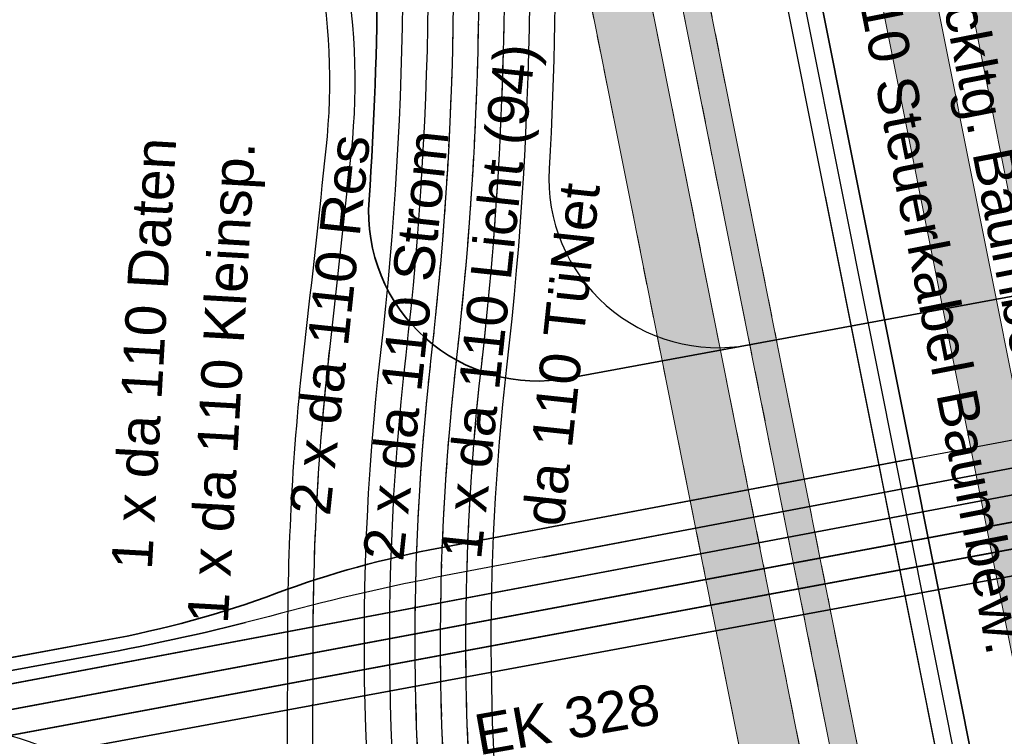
# Model space of a CAD drawing. Header units: metres. Extents: x -502 to 161, y -108 to 174.
# Tile 627 of 776: x -68.4 to -62.58, y 24.21 to 28.44. Entities that reach past the tile are written whole.
import ezdxf

# ---------------------------------------------------------------- set-up
doc = ezdxf.new("R2010")
doc.units = ezdxf.units.M
doc.header["$LTSCALE"] = 0.1
for name, pattern in [('2-1', [0.17, 0.06, -0.025, 0.06, -0.025]), ('237', [93, 75, -18]), ('3', [0.27, 0.1, -0.035, 0.1, -0.035]), ('85', [0.137505, 0.100005, -0.0125, 0.0125, -0.0125])]:
    doc.linetypes.add(name, pattern=pattern)
for name, color, linetype in [('BRI31-005.06-5f07-Koordinierung Lageplan 4. BA ZOB Fernbusbahnh', 7, 'Continuous'), ('BRI31-005.07-5f08-Koordinierung Lageplan 4. BA Radstation - Seeterrasse 2023-05-31', 7, 'Continuous'), ('BRI32-005.02-5f05-Koordinierung Schemaplan 4 BA ZOB Teilbereich', 7, 'Continuous'), ('BRI32-005.03-5f06-Koordinierung Schemaplan 4 BA ZOB Teilbereich 2 Ost - Bahnhofsallee 2023-01-21', 7, 'Continuous')]:
    doc.layers.add(name, color=color, linetype=linetype)
doc.styles.add('Arial', font='arial.ttf')

msp = doc.modelspace()

# ---------------------------------------------------------------- hatches: boundary and pattern name
at = {"layer": 'BRI31-005.07-5f08-Koordinierung Lageplan 4. BA Radstation - Seeterrasse 2023-05-31', "linetype": 'Continuous', "lineweight": 0, "true_color": 0xffbf00, "transparency": 33554687}
for points in [[(-62.3713, 23.8732), (-62.1192, 24.2452), (-70.3683, 65.5774), (-68.4069, 65.9689), (-68.861, 68.244), (-70.8224, 67.8525), (-77.1608, 99.6108), (-77.5006, 99.6787), (-71.0736, 67.4761), (-69.1122, 67.8675), (-68.7834, 66.22), (-70.7448, 65.8286)], [(-62.3713, 23.8732), (-62.1192, 24.2452), (-70.3683, 65.5774), (-68.4069, 65.9689), (-68.861, 68.244), (-70.8224, 67.8525), (-77.1608, 99.6108), (-77.5006, 99.6787), (-71.0736, 67.4761), (-69.1122, 67.8675), (-68.7834, 66.22), (-70.7448, 65.8286)], [(-76.9536, 99.5693), (-76.6138, 99.5014), (-70.4182, 68.4584), (-68.4568, 68.8498), (-67.8011, 65.5646), (-69.7625, 65.1732), (-61.7135, 24.8438), (-61.9656, 24.4718), (-70.1389, 65.4243), (-68.1775, 65.8158), (-68.7079, 68.4734), (-70.6693, 68.0819)], [(-76.9536, 99.5693), (-76.6138, 99.5014), (-70.4182, 68.4584), (-68.4568, 68.8498), (-67.8011, 65.5646), (-69.7625, 65.1732), (-61.7135, 24.8438), (-61.9656, 24.4718), (-70.1389, 65.4243), (-68.1775, 65.8158), (-68.7079, 68.4734), (-70.6693, 68.0819)]]:
    msp.add_hatch(color=40, dxfattribs=at).paths.add_polyline_path(points)
at = {"layer": 'BRI31-005.07-5f08-Koordinierung Lageplan 4. BA Radstation - Seeterrasse 2023-05-31', "linetype": 'Continuous', "lineweight": 0, "true_color": 0x00ffff, "transparency": 33554687}
h = msp.add_hatch(color=4, dxfattribs=at)
edge = h.paths.add_edge_path()
edge.add_line((-59.2905, 6.1148), (-59.4468, 6.0806))
edge.add_line((-59.4468, 6.0806), (-61.6829, 17.2841))
edge.add_line((-61.6829, 17.2841), (-61.6829, 17.2841))
edge.add_arc((-81.296, 13.3696), 20, 11.28687, 20.74076)
edge.add_line((-62.5922, 20.4524), (-62.5922, 20.4524))
edge.add_line((-62.5922, 20.4524), (-62.5922, 20.4524))
edge.add_arc((-43.7387, 27.5919), 20.16, 191.28686, 200.74075, ccw=False)
edge.add_line((-63.5088, 23.6461), (-63.5088, 23.6461))
edge.add_line((-63.5088, 23.6461), (-65.9304, 35.7796))
edge.add_line((-65.9304, 35.7796), (-65.7735, 35.811))
edge.add_line((-65.7735, 35.811), (-63.3519, 23.6775))
edge.add_arc((-43.7387, 27.5919), 20, 191.28687, 200.74075)
edge.add_line((-62.4426, 20.5091), (-62.4426, 20.5091))
edge.add_arc((-81.296, 13.3696), 20.16, 11.28687, 20.74075, ccw=False)
edge.add_line((-61.526, 17.3154), (-61.526, 17.3154))
edge.add_line((-61.526, 17.3154), (-59.2905, 6.1148))
h = msp.add_hatch(color=4, dxfattribs=at)
edge = h.paths.add_edge_path()
edge.add_line((-59.2905, 6.1148), (-59.4468, 6.0806))
edge.add_line((-59.4468, 6.0806), (-61.6829, 17.2841))
edge.add_line((-61.6829, 17.2841), (-61.6829, 17.2841))
edge.add_arc((-81.296, 13.3696), 20, 11.28687, 20.74076)
edge.add_line((-62.5922, 20.4524), (-62.5922, 20.4524))
edge.add_line((-62.5922, 20.4524), (-62.5922, 20.4524))
edge.add_arc((-43.7387, 27.5919), 20.16, 191.28686, 200.74075, ccw=False)
edge.add_line((-63.5088, 23.6461), (-63.5088, 23.6461))
edge.add_line((-63.5088, 23.6461), (-65.9304, 35.7796))
edge.add_line((-65.9304, 35.7796), (-65.7735, 35.811))
edge.add_line((-65.7735, 35.811), (-63.3519, 23.6775))
edge.add_arc((-43.7387, 27.5919), 20, 191.28687, 200.74075)
edge.add_line((-62.4426, 20.5091), (-62.4426, 20.5091))
edge.add_arc((-81.296, 13.3696), 20.16, 11.28687, 20.74075, ccw=False)
edge.add_line((-61.526, 17.3154), (-61.526, 17.3154))
edge.add_line((-61.526, 17.3154), (-59.2905, 6.1148))

# ---------------------------------------------------------------- linework, layer by layer
at = {"layer": 'BRI31-005.06-5f07-Koordinierung Lageplan 4. BA ZOB Fernbusbahnh', "color": 5, "linetype": 'Continuous', "lineweight": 30, "true_color": 0x0000ff, "transparency": 33554687, "flags": 128}
msp.add_lwpolyline([(-66.1805, 40.66), (-64.4908, 32.1942), (-64.4811, 32.1451), (-62.8125, 23.7851, 0.051261), (-62.0979, 21.4702, -0.05126), (-61.3833, 19.1554), (-58.7999, 6.2112), (-57.2167, -0.4304), (-55.852, -7.4097, -0.417279)], format="xyb", dxfattribs=at)
at = {"layer": 'BRI31-005.07-5f08-Koordinierung Lageplan 4. BA Radstation - Seeterrasse 2023-05-31', "color": 7, "linetype": '85', "lineweight": 13, "transparency": 33554687}
for p, q in [((-59.7523, 3.9419), (-73.4545, 72.5433)), ((-59.7523, 3.9419), (-73.4545, 72.5433)), ((-73.7979, 72.4756), (-60.0955, 3.8734)), ((-73.7979, 72.4756), (-60.0955, 3.8734))]:
    msp.add_line(p, q, dxfattribs=at)
at = {"layer": 'BRI31-005.07-5f08-Koordinierung Lageplan 4. BA Radstation - Seeterrasse 2023-05-31', "color": 7, "linetype": 'Continuous', "lineweight": 13, "transparency": 33554687, "flags": 128}
for points in [[(-77.5006, 99.6787), (-77.5006, 99.6787), (-71.0736, 67.4761), (-69.1122, 67.8675), (-68.7834, 66.22), (-70.7448, 65.8286), (-62.3713, 23.8732)], [(-77.5006, 99.6787), (-77.5006, 99.6787), (-71.0736, 67.4761), (-69.1122, 67.8675), (-68.7834, 66.22), (-70.7448, 65.8286), (-62.3713, 23.8732)], [(-77.1608, 99.6108), (-70.8224, 67.8525), (-68.861, 68.244), (-68.4069, 65.9689), (-70.3683, 65.5774), (-62.1192, 24.2452)], [(-77.1608, 99.6108), (-70.8224, 67.8525), (-68.861, 68.244), (-68.4069, 65.9689), (-70.3683, 65.5774), (-62.1192, 24.2452)], [(-76.9536, 99.5693), (-70.6693, 68.0819), (-68.7079, 68.4734), (-68.1775, 65.8158), (-70.1389, 65.4243), (-61.9656, 24.4718)], [(-76.9536, 99.5693), (-70.6693, 68.0819), (-68.7079, 68.4734), (-68.1775, 65.8158), (-70.1389, 65.4243), (-61.9656, 24.4718)]]:
    msp.add_lwpolyline(points, dxfattribs=at)
at = {"layer": 'BRI31-005.07-5f08-Koordinierung Lageplan 4. BA Radstation - Seeterrasse 2023-05-31', "color": 114, "linetype": 'Continuous', "lineweight": 30, "true_color": 0x00994c, "transparency": 33554687, "flags": 128}
msp.add_lwpolyline([(-70.7707, 59.2651, -0.027102), (-70.5736, 57.8946, 0.027103), (-70.3766, 56.524), (-67.4493, 41.8569), (-67.4493, 41.8569, 0.044042), (-67.1685, 40.8985), (-67.1685, 40.8985), (-67.1685, 40.8985, -0.044015), (-66.8877, 39.9402), (-66.8877, 39.9402), (-66.6977, 38.9887), (-66.6977, 38.9887, -0.067065), (-66.6616, 38.4178), (-66.6616, 38.4178, 0.062053), (-66.6312, 37.846), (-66.478, 36.9902), (-65.4221, 31.6997), (-65.3477, 30.9888, -0.040493), (-65.2681, 27.5615, 0.486498), (-64.0881, 26.5205), (15.711, 41.2599)], format="xyb", dxfattribs=at)
msp.add_lwpolyline([(-70.7707, 59.2651, -0.027102), (-70.5736, 57.8946, 0.027103), (-70.3766, 56.524), (-67.4493, 41.8569), (-67.4493, 41.8569, 0.044042), (-67.1685, 40.8985), (-67.1685, 40.8985), (-67.1685, 40.8985, -0.044015), (-66.8877, 39.9402), (-66.8877, 39.9402), (-66.6977, 38.9887), (-66.6977, 38.9887, -0.067065), (-66.6616, 38.4178), (-66.6616, 38.4178, 0.062053), (-66.6312, 37.846), (-66.478, 36.9902), (-65.4221, 31.6997), (-65.3477, 30.9888, -0.040493), (-65.2681, 27.5615, 0.486498), (-64.0881, 26.5205), (15.711, 41.2599)], format="xyb", dxfattribs=at)
at = {"layer": 'BRI31-005.07-5f08-Koordinierung Lageplan 4. BA Radstation - Seeterrasse 2023-05-31', "color": 7, "linetype": 'Continuous', "lineweight": 30, "transparency": 33554687, "flags": 128}
for points in [[(-70.4668, 24.2997), (-67.8906, 24.7756), (-67.8906, 24.7756, 0.043992), (-66.8784, 25.053), (-66.8784, 25.053, -0.042289), (-65.9104, 25.3219), (-59.9788, 26.4404), (19.3464, 41.093), (22.4573, 37.9997), (22.4933, 37.3246), (22.2197, 37.0495)], [(-70.4668, 24.2997), (-67.8906, 24.7756), (-67.8906, 24.7756, 0.043992), (-66.8784, 25.053), (-66.8784, 25.053, -0.042289), (-65.9104, 25.3219), (-59.9788, 26.4404), (19.3464, 41.093), (22.4573, 37.9997), (22.4933, 37.3246), (22.2197, 37.0495)], [(22.1417, 37.127), (22.3808, 37.3675), (22.3537, 37.8771), (19.293, 40.9204), (-59.9497, 26.2831), (-65.88, 25.1571, 0.018793), (-66.8562, 24.9335, -0.019765), (-67.8764, 24.7018), (-70.4532, 24.226)], [(22.1417, 37.127), (22.3808, 37.3675), (22.3537, 37.8771), (19.293, 40.9204), (-59.9497, 26.2831), (-65.88, 25.1571, 0.018793), (-66.8562, 24.9335, -0.019765), (-67.8764, 24.7018), (-70.4532, 24.226)], [(-67.3644, 38.8554), (-67.3644, 38.8554, -0.098008), (-67.3627, 37.8361), (-67.3627, 37.8361), (-67.3627, 37.8361, 0.09799), (-67.3611, 36.8167), (-67.3611, 36.8167), (-66.3113, 31.5567), (-66.2405, 30.8723, -0.054301), (-66.2645, 26.4761, 0.074282), (-66.1123, 22.0462), (-66.0308, 21.6051)], [(-67.3644, 38.8554), (-67.3644, 38.8554, -0.098008), (-67.3627, 37.8361), (-67.3627, 37.8361), (-67.3627, 37.8361, 0.09799), (-67.3611, 36.8167), (-67.3611, 36.8167), (-66.3113, 31.5567), (-66.2405, 30.8723, -0.054301), (-66.2645, 26.4761, 0.074282), (-66.1123, 22.0462), (-66.0308, 21.6051)], [(-66.1632, 31.581), (-66.0919, 30.8936, -0.054373), (-66.1154, 26.459), (-66.1154, 26.459, 0.074282), (-65.9648, 22.0735), (-65.9648, 22.0735), (-65.8834, 21.633)], [(-66.1632, 31.581), (-66.0919, 30.8936, -0.054373), (-66.1154, 26.459), (-66.1154, 26.459, 0.074282), (-65.9648, 22.0735), (-65.9648, 22.0735), (-65.8834, 21.633)], [(-66.7178, 22.5155, -0.049364), (-66.8185, 23.6514, 0.002107), (-66.8117, 24.7973, -0.028061), (-66.7115, 26.5272), (-66.7115, 26.5272, 0.002259), (-66.585, 27.6792), (-66.585, 27.6792, 0.075625), (-66.6377, 28.8238)], [(-66.7178, 22.5155, -0.049364), (-66.8185, 23.6514, 0.002107), (-66.8117, 24.7973, -0.028061), (-66.7115, 26.5272), (-66.7115, 26.5272, 0.002259), (-66.585, 27.6792), (-66.585, 27.6792, 0.075625), (-66.6377, 28.8238)]]:
    msp.add_lwpolyline(points, format="xyb", dxfattribs=at)
at = {"layer": 'BRI31-005.07-5f08-Koordinierung Lageplan 4. BA Radstation - Seeterrasse 2023-05-31', "color": 5, "linetype": 'Continuous', "lineweight": 30, "true_color": 0x0000ff, "transparency": 33554687, "flags": 128}
msp.add_lwpolyline([(-66.1805, 40.66), (-64.4908, 32.1942), (-64.4811, 32.1451), (-62.8125, 23.7851, 0.051261), (-62.0979, 21.4702, -0.05126), (-61.3833, 19.1554), (-58.7999, 6.2112), (-57.2167, -0.4304), (-55.852, -7.4097, -0.417279)], format="xyb", dxfattribs=at)
msp.add_lwpolyline([(-66.1805, 40.66), (-64.4908, 32.1942), (-64.4811, 32.1451), (-62.8125, 23.7851, 0.051261), (-62.0979, 21.4702, -0.05126), (-61.3833, 19.1554), (-58.7999, 6.2112), (-57.2167, -0.4304), (-55.852, -7.4097, -0.417279)], format="xyb", dxfattribs=at)
at = {"layer": 'BRI31-005.07-5f08-Koordinierung Lageplan 4. BA Radstation - Seeterrasse 2023-05-31', "color": 190, "linetype": '2-1', "lineweight": 30, "true_color": 0x7f00ff, "transparency": 33554687, "flags": 128}
msp.add_lwpolyline([(-67.0604, 38.9161), (-67.0604, 38.9161, -0.026462), (-66.9142, 37.9089), (-66.9142, 37.9089), (-66.9142, 37.9089, 0.026411), (-66.7727, 36.9341), (-66.7727, 36.9341), (-65.7186, 31.6526), (-65.6455, 30.9518), (-65.6455, 30.9518, -0.054507), (-65.6683, 26.4086), (-65.6683, 26.4086), (-65.6683, 26.4086, 0.074264), (-65.5226, 22.1569), (-65.5226, 22.1569), (-65.4408, 21.7141)], format="xyb", dxfattribs=at)
msp.add_lwpolyline([(-67.0604, 38.9161), (-67.0604, 38.9161, -0.026462), (-66.9142, 37.9089), (-66.9142, 37.9089), (-66.9142, 37.9089, 0.026411), (-66.7727, 36.9341), (-66.7727, 36.9341), (-65.7186, 31.6526), (-65.6455, 30.9518), (-65.6455, 30.9518, -0.054507), (-65.6683, 26.4086), (-65.6683, 26.4086), (-65.6683, 26.4086, 0.074264), (-65.5226, 22.1569), (-65.5226, 22.1569), (-65.4408, 21.7141)], format="xyb", dxfattribs=at)
at = {"layer": 'BRI31-005.07-5f08-Koordinierung Lageplan 4. BA Radstation - Seeterrasse 2023-05-31', "color": 3, "linetype": '2-1', "lineweight": 30, "true_color": 0x00ff00, "transparency": 33554687, "flags": 128}
for points in [[(-67.3644, 38.8554), (-67.3644, 38.8554, -0.023953), (-67.2156, 37.8654), (-67.2156, 37.8654, 0.023929), (-67.0669, 36.8754), (-66.0151, 31.6055), (-65.9433, 30.9149, -0.054445), (-65.9664, 26.4419, 0.074282), (-65.8173, 22.1007), (-65.7358, 21.6596)], [(-67.3644, 38.8554), (-67.3644, 38.8554, -0.023953), (-67.2156, 37.8654), (-67.2156, 37.8654, 0.023929), (-67.0669, 36.8754), (-66.0151, 31.6055), (-65.9433, 30.9149, -0.054445), (-65.9664, 26.4419, 0.074282), (-65.8173, 22.1007), (-65.7358, 21.6596)], [(-66.9198, 36.9048), (-65.8666, 31.628), (-65.7948, 30.9368), (-65.7948, 30.9368, -0.054478), (-65.817, 26.4285), (-65.817, 26.4285), (-65.817, 26.4285, 0.074345), (-65.6698, 22.1279), (-65.6698, 22.1279), (-65.5883, 21.6869)], [(-66.9198, 36.9048), (-65.8666, 31.628), (-65.7948, 30.9368), (-65.7948, 30.9368, -0.054478), (-65.817, 26.4285), (-65.817, 26.4285), (-65.817, 26.4285, 0.074345), (-65.6698, 22.1279), (-65.6698, 22.1279), (-65.5883, 21.6869)]]:
    msp.add_lwpolyline(points, format="xyb", dxfattribs=at)
at = {"layer": 'BRI31-005.07-5f08-Koordinierung Lageplan 4. BA Radstation - Seeterrasse 2023-05-31', "color": 32, "linetype": 'Continuous', "lineweight": 30, "true_color": 0xcc6600, "transparency": 33554687, "flags": 128}
msp.add_lwpolyline([(-66.6251, 36.9608), (-65.5705, 31.6772), (-65.4969, 30.9732), (-65.4969, 30.9732, -0.054601), (-65.5195, 26.3895), (-65.5195, 26.3895, 0.062288), (-65.4822, 22.8531), (-65.4822, 22.8531, 0.093062), (-65.3029, 22.313), (-65.3029, 22.313, -0.081042), (-65.11, 21.7752), (-65.11, 21.7752), (-64.9025, 20.652, 0.081806), (-64.6821, 20.0405, 0.031595), (-64.5037, 19.7636), (-64.5037, 19.7636, -0.109639), (-63.626, 17.7826)], format="xyb", dxfattribs=at)
msp.add_lwpolyline([(-66.6251, 36.9608), (-65.5705, 31.6772), (-65.4969, 30.9732), (-65.4969, 30.9732, -0.054601), (-65.5195, 26.3895), (-65.5195, 26.3895, 0.062288), (-65.4822, 22.8531), (-65.4822, 22.8531, 0.093062), (-65.3029, 22.313), (-65.3029, 22.313, -0.081042), (-65.11, 21.7752), (-65.11, 21.7752), (-64.9025, 20.652, 0.081806), (-64.6821, 20.0405, 0.031595), (-64.5037, 19.7636), (-64.5037, 19.7636, -0.109639), (-63.626, 17.7826)], format="xyb", dxfattribs=at)
at = {"layer": 'BRI31-005.07-5f08-Koordinierung Lageplan 4. BA Radstation - Seeterrasse 2023-05-31', "color": 4, "linetype": '3', "lineweight": 20, "true_color": 0x00ffff, "transparency": 33554687, "flags": 128}
for points in [[(-65.9304, 35.7796), (-63.5088, 23.6461), (-63.5088, 23.6461, 0.041274), (-62.5922, 20.4524), (-62.5922, 20.4524), (-62.5922, 20.4524, -0.041274), (-61.6829, 17.2841), (-61.6829, 17.2841), (-59.4468, 6.0806)], [(-65.9304, 35.7796), (-63.5088, 23.6461), (-63.5088, 23.6461, 0.041274), (-62.5922, 20.4524), (-62.5922, 20.4524), (-62.5922, 20.4524, -0.041274), (-61.6829, 17.2841), (-61.6829, 17.2841), (-59.4468, 6.0806)], [(-65.7735, 35.811), (-63.3519, 23.6775), (-63.3519, 23.6775, 0.041274), (-62.4426, 20.5091), (-62.4426, 20.5091), (-62.4426, 20.5091, -0.041274), (-61.526, 17.3154), (-61.526, 17.3154), (-59.2905, 6.1148)], [(-65.7735, 35.811), (-63.3519, 23.6775), (-63.3519, 23.6775, 0.041274), (-62.4426, 20.5091), (-62.4426, 20.5091), (-62.4426, 20.5091, -0.041274), (-61.526, 17.3154), (-61.526, 17.3154), (-59.2905, 6.1148)]]:
    msp.add_lwpolyline(points, format="xyb", dxfattribs=at)
at = {"layer": 'BRI31-005.07-5f08-Koordinierung Lageplan 4. BA Radstation - Seeterrasse 2023-05-31', "color": 142, "linetype": 'Continuous', "lineweight": 30, "true_color": 0x0099cc, "transparency": 33554687, "flags": 128}
msp.add_lwpolyline([(-44.1668, 25.0596), (-60.3578, 22.0689, -0.410021), (-62.6824, 23.6441), (-64.3, 31.7487), (-64.6225, 31.9639), (-67.1546, 31.4586)], format="xyb", dxfattribs=at)
msp.add_lwpolyline([(-44.1668, 25.0596), (-60.3578, 22.0689, -0.410021), (-62.6824, 23.6441), (-64.3, 31.7487), (-64.6225, 31.9639), (-67.1546, 31.4586)], format="xyb", dxfattribs=at)
at = {"layer": 'BRI31-005.07-5f08-Koordinierung Lageplan 4. BA Radstation - Seeterrasse 2023-05-31', "color": 35, "linetype": 'Continuous', "lineweight": 30, "true_color": 0x99724c, "transparency": 33554687, "flags": 128}
msp.add_lwpolyline([(-54.8928, -6.0214), (-55.1949, -6.0805, -0.414206), (-56.3682, -5.291), (-57.3145, -0.4516), (-58.0183, 2.2854), (-58.9458, 6.1764), (-61.0411, 16.6744), (-61.4814, 19.1358), (-61.4814, 19.1358, 0.05127), (-62.196, 21.4506), (-62.196, 21.4506), (-62.196, 21.4506, -0.051265), (-62.9106, 23.7655), (-62.9106, 23.7655), (-64.3736, 31.0959, 0.414214), (-65.55, 31.8808), (-67.659, 31.4599)], format="xyb", dxfattribs=at)
msp.add_lwpolyline([(-54.8928, -6.0214), (-55.1949, -6.0805, -0.414206), (-56.3682, -5.291), (-57.3145, -0.4516), (-58.0183, 2.2854), (-58.9458, 6.1764), (-61.0411, 16.6744), (-61.4814, 19.1358), (-61.4814, 19.1358, 0.05127), (-62.196, 21.4506), (-62.196, 21.4506), (-62.196, 21.4506, -0.051265), (-62.9106, 23.7655), (-62.9106, 23.7655), (-64.3736, 31.0959, 0.414214), (-65.55, 31.8808), (-67.659, 31.4599)], format="xyb", dxfattribs=at)
at = {"layer": 'BRI31-005.07-5f08-Koordinierung Lageplan 4. BA Radstation - Seeterrasse 2023-05-31', "color": 3, "linetype": 'Continuous', "lineweight": 30, "true_color": 0x00ff00, "transparency": 33554687, "flags": 128}
msp.add_lwpolyline([(-66.5704, 22.5434, -0.048911), (-66.6687, 23.6397), (-66.6687, 23.6397, 0.002126), (-66.6617, 24.7971), (-66.6617, 24.7971, -0.028061), (-66.5625, 26.5102, 0.002259), (-66.4358, 27.6635, 0.075625), (-66.4906, 28.8531)], format="xyb", dxfattribs=at)
msp.add_lwpolyline([(-66.5704, 22.5434, -0.048911), (-66.6687, 23.6397), (-66.6687, 23.6397, 0.002126), (-66.6617, 24.7971), (-66.6617, 24.7971, -0.028061), (-66.5625, 26.5102, 0.002259), (-66.4358, 27.6635, 0.075625), (-66.4906, 28.8531)], format="xyb", dxfattribs=at)
at = {"layer": 'BRI31-005.07-5f08-Koordinierung Lageplan 4. BA Radstation - Seeterrasse 2023-05-31', "color": 2, "linetype": 'Continuous', "true_color": 0xffff00, "transparency": 33554687}
msp.add_solid([(-59.7523, 3.9419), (-60.0955, 3.8734), (-73.4545, 72.5433), (-73.7979, 72.4756)], dxfattribs=at)
msp.add_solid([(-59.7523, 3.9419), (-60.0955, 3.8734), (-73.4545, 72.5433), (-73.7979, 72.4756)], dxfattribs=at)
at = {"layer": 'BRI32-005.02-5f05-Koordinierung Schemaplan 4 BA ZOB Teilbereich', "color": 114, "linetype": 'Continuous', "lineweight": 35, "true_color": 0x00994c, "transparency": 33554687, "flags": 128}
msp.add_lwpolyline([(-87.5785, 60.7009), (-87.5731, 60.8473, -0.403893), (-86.572, 61.8102), (-73.469, 61.7872, -0.35713), (-72.4901, 60.983), (-66.3255, 30.0951, -0.033762), (-66.332, 27.377, 0.490271), (-65.1528, 26.3238), (15.711, 41.2599), (20.2774, 43.2907), (23.837, 43.9679), (25.2417, 43.7464), (29.4956, 44.5559), (34.5628, 42.9325), (34.7836, 42.9218)], format="xyb", dxfattribs=at)
at = {"layer": 'BRI32-005.02-5f05-Koordinierung Schemaplan 4 BA ZOB Teilbereich', "color": 7, "linetype": '237', "lineweight": 35, "transparency": 33554687, "flags": 128}
for points in [[(-70.4668, 24.2997), (-67.8906, 24.7756), (-67.8906, 24.7756, 0.043992), (-66.8784, 25.053), (-66.8784, 25.053, -0.042289), (-65.9104, 25.3219), (-59.9788, 26.4404), (19.3464, 41.093), (22.4573, 37.9997), (22.4933, 37.3246), (22.2197, 37.0495)], [(22.1417, 37.127), (22.3808, 37.3675), (22.3537, 37.8771), (19.293, 40.9204), (-59.9497, 26.2831), (-65.88, 25.1571, 0.018793), (-66.8562, 24.9335, -0.019765), (-67.8764, 24.7018), (-70.4532, 24.226)]]:
    msp.add_lwpolyline(points, format="xyb", dxfattribs=at)
at = {"layer": 'BRI32-005.02-5f05-Koordinierung Schemaplan 4 BA ZOB Teilbereich', "color": 7, "linetype": 'Continuous', "lineweight": 35, "transparency": 33554687, "flags": 128}
for points in [[(-70.4378, 24.1427), (-59.9207, 26.1258), (19.2396, 40.7479), (22.1972, 37.8071), (22.2207, 37.3663), (22.0618, 37.2065)], [(-70.4104, 23.9983), (-59.8916, 25.9684), (19.1863, 40.5753), (22.0407, 37.737), (22.0609, 37.3577), (21.9857, 37.2822)], [(-70.3782, 23.8551), (-59.8625, 25.8111), (19.1329, 40.4028), (21.937, 37.6144), (21.9484, 37.4007), (21.9077, 37.3597)], [(-70.3558, 23.7101), (19.0795, 40.2302), (20.8939, 38.426), (20.767, 37.8435), (20.6014, 37.6771)]]:
    msp.add_lwpolyline(points, dxfattribs=at)
at = {"layer": 'BRI32-005.02-5f05-Koordinierung Schemaplan 4 BA ZOB Teilbereich', "color": 142, "linetype": 'Continuous', "lineweight": 35, "true_color": 0x0099cc, "transparency": 33554687, "flags": 128}
msp.add_lwpolyline([(-44.1668, 24.9579), (-60.3578, 22.0689, -0.410021), (-62.6824, 23.6441), (-63.9622, 30.0563), (-63.9622, 30.0563, 0.414214), (-66.3149, 31.6262), (-66.3149, 31.6262), (-82.6931, 28.3574)], format="xyb", dxfattribs=at)
at = {"layer": 'BRI32-005.03-5f06-Koordinierung Schemaplan 4 BA ZOB Teilbereich 2 Ost - Bahnhofsallee 2023-01-21', "color": 7, "linetype": 'Continuous', "lineweight": 13, "transparency": 33554687}
for p, q in [((-59.7523, 3.9419), (-73.4545, 72.5433)), ((-73.7979, 72.4756), (-60.0955, 3.8734))]:
    msp.add_line(p, q, dxfattribs=at)
at = {"layer": 'BRI32-005.03-5f06-Koordinierung Schemaplan 4 BA ZOB Teilbereich 2 Ost - Bahnhofsallee 2023-01-21', "color": 7, "linetype": 'Continuous', "lineweight": 13, "transparency": 33554687, "flags": 128}
for points in [[(-77.5006, 99.6787), (-77.5006, 99.6787), (-71.0736, 67.4761), (-69.1122, 67.8675), (-68.7834, 66.22), (-70.7448, 65.8286), (-62.3713, 23.8732)], [(-77.1608, 99.6108), (-70.8224, 67.8525), (-68.861, 68.244), (-68.4069, 65.9689), (-70.3683, 65.5774), (-62.1192, 24.2452)], [(-76.9536, 99.5693), (-70.6693, 68.0819), (-68.7079, 68.4734), (-68.1775, 65.8158), (-70.1389, 65.4243), (-61.9656, 24.4718)]]:
    msp.add_lwpolyline(points, dxfattribs=at)
at = {"layer": 'BRI32-005.03-5f06-Koordinierung Schemaplan 4 BA ZOB Teilbereich 2 Ost - Bahnhofsallee 2023-01-21', "color": 114, "linetype": 'Continuous', "lineweight": 30, "true_color": 0x00994c, "transparency": 33554687, "flags": 128}
msp.add_lwpolyline([(-70.7707, 59.2651, -0.027102), (-70.5736, 57.8946, 0.027103), (-70.3766, 56.524), (-67.4493, 41.8569), (-67.4493, 41.8569, 0.044042), (-67.1685, 40.8985), (-67.1685, 40.8985), (-67.1685, 40.8985, -0.044015), (-66.8877, 39.9402), (-66.8877, 39.9402), (-66.6977, 38.9887), (-66.6977, 38.9887, -0.067065), (-66.6616, 38.4178), (-66.6616, 38.4178, 0.062053), (-66.6312, 37.846), (-66.478, 36.9902), (-65.4221, 31.6997), (-65.3477, 30.9888, -0.040493), (-65.2681, 27.5615, 0.486498), (-64.0881, 26.5205), (15.711, 41.2599)], format="xyb", dxfattribs=at)
at = {"layer": 'BRI32-005.03-5f06-Koordinierung Schemaplan 4 BA ZOB Teilbereich 2 Ost - Bahnhofsallee 2023-01-21', "color": 7, "linetype": '237', "lineweight": 30, "transparency": 33554687, "flags": 128}
for points in [[(-70.4668, 24.2997), (-67.8906, 24.7756), (-67.8906, 24.7756, 0.043992), (-66.8784, 25.053), (-66.8784, 25.053, -0.042289), (-65.9104, 25.3219), (-59.9788, 26.4404), (19.3464, 41.093), (22.4573, 37.9997), (22.4933, 37.3246), (22.2197, 37.0495)], [(22.1417, 37.127), (22.3808, 37.3675), (22.3537, 37.8771), (19.293, 40.9204), (-59.9497, 26.2831), (-65.88, 25.1571, 0.018793), (-66.8562, 24.9335, -0.019765), (-67.8764, 24.7018), (-70.4532, 24.226)]]:
    msp.add_lwpolyline(points, format="xyb", dxfattribs=at)
at = {"layer": 'BRI32-005.03-5f06-Koordinierung Schemaplan 4 BA ZOB Teilbereich 2 Ost - Bahnhofsallee 2023-01-21', "color": 7, "linetype": 'Continuous', "lineweight": 30, "transparency": 33554687, "flags": 128}
for points in [[(-70.4378, 24.1427), (-59.9207, 26.1258), (19.2396, 40.7479), (22.1972, 37.8071), (22.2207, 37.3663), (22.0618, 37.2065)], [(-70.4104, 23.9983), (-59.8916, 25.9684), (19.1863, 40.5753), (22.0407, 37.737), (22.0609, 37.3577), (21.9857, 37.2822)], [(-70.3782, 23.8551), (-59.8625, 25.8111), (19.1329, 40.4028), (21.937, 37.6144), (21.9484, 37.4007), (21.9077, 37.3597)], [(-70.3558, 23.7101), (19.0795, 40.2302), (20.8939, 38.426), (20.767, 37.8435), (20.6014, 37.6771)]]:
    msp.add_lwpolyline(points, dxfattribs=at)
at = {"layer": 'BRI32-005.03-5f06-Koordinierung Schemaplan 4 BA ZOB Teilbereich 2 Ost - Bahnhofsallee 2023-01-21', "color": 5, "linetype": 'Continuous', "lineweight": 30, "true_color": 0x0000ff, "transparency": 33554687, "flags": 128}
msp.add_lwpolyline([(-66.1805, 40.66), (-64.4908, 32.1942), (-64.4811, 32.1451), (-62.8125, 23.7851, 0.051261), (-62.0979, 21.4702, -0.05126), (-61.3833, 19.1554), (-58.7999, 6.2112), (-57.2167, -0.4304), (-55.852, -7.4097, -0.417279)], format="xyb", dxfattribs=at)
at = {"layer": 'BRI32-005.03-5f06-Koordinierung Schemaplan 4 BA ZOB Teilbereich 2 Ost - Bahnhofsallee 2023-01-21', "color": 190, "linetype": 'Continuous', "lineweight": 30, "true_color": 0x7f00ff, "transparency": 33554687, "flags": 128}
msp.add_lwpolyline([(-67.0604, 38.9161), (-67.0604, 38.9161, -0.026462), (-66.9142, 37.9089), (-66.9142, 37.9089), (-66.9142, 37.9089, 0.026411), (-66.7727, 36.9341), (-66.7727, 36.9341), (-65.7186, 31.6526), (-65.6455, 30.9518), (-65.6455, 30.9518, -0.054507), (-65.6683, 26.4086), (-65.6683, 26.4086), (-65.6683, 26.4086, 0.074264), (-65.5226, 22.1569), (-65.5226, 22.1569), (-65.4408, 21.7141)], format="xyb", dxfattribs=at)
at = {"layer": 'BRI32-005.03-5f06-Koordinierung Schemaplan 4 BA ZOB Teilbereich 2 Ost - Bahnhofsallee 2023-01-21', "color": 7, "linetype": 'Continuous', "lineweight": 30, "transparency": 33554687, "flags": 128}
for points in [[(-67.3644, 38.8554), (-67.3644, 38.8554, -0.098008), (-67.3627, 37.8361), (-67.3627, 37.8361), (-67.3627, 37.8361, 0.09799), (-67.3611, 36.8167), (-67.3611, 36.8167), (-66.3113, 31.5567), (-66.2405, 30.8723, -0.054301), (-66.2645, 26.4761, 0.074282), (-66.1123, 22.0462), (-66.0308, 21.6051)], [(-66.1632, 31.581), (-66.0919, 30.8936, -0.054373), (-66.1154, 26.459), (-66.1154, 26.459, 0.074282), (-65.9648, 22.0735), (-65.9648, 22.0735), (-65.8834, 21.633)], [(-66.7178, 22.5155, -0.049364), (-66.8185, 23.6514, 0.002107), (-66.8117, 24.7973, -0.028061), (-66.7115, 26.5272), (-66.7115, 26.5272, 0.002259), (-66.585, 27.6792), (-66.585, 27.6792, 0.075625), (-66.6377, 28.8238)], [(-66.8642, 22.4828, 0.426241), (-69.5496, 24.2338), (-70.4239, 24.069)]]:
    msp.add_lwpolyline(points, format="xyb", dxfattribs=at)
at = {"layer": 'BRI32-005.03-5f06-Koordinierung Schemaplan 4 BA ZOB Teilbereich 2 Ost - Bahnhofsallee 2023-01-21', "color": 3, "linetype": 'Continuous', "lineweight": 30, "true_color": 0x00ff00, "transparency": 33554687, "flags": 128}
for points in [[(-67.3644, 38.8554), (-67.3644, 38.8554, -0.023953), (-67.2156, 37.8654), (-67.2156, 37.8654, 0.023929), (-67.0669, 36.8754), (-66.0151, 31.6055), (-65.9433, 30.9149, -0.054445), (-65.9664, 26.4419, 0.074282), (-65.8173, 22.1007), (-65.7358, 21.6596)], [(-66.9198, 36.9048), (-65.8666, 31.628), (-65.7948, 30.9368), (-65.7948, 30.9368, -0.054478), (-65.817, 26.4285), (-65.817, 26.4285), (-65.817, 26.4285, 0.074345), (-65.6698, 22.1279), (-65.6698, 22.1279), (-65.5883, 21.6869)]]:
    msp.add_lwpolyline(points, format="xyb", dxfattribs=at)
at = {"layer": 'BRI32-005.03-5f06-Koordinierung Schemaplan 4 BA ZOB Teilbereich 2 Ost - Bahnhofsallee 2023-01-21', "color": 32, "linetype": 'Continuous', "lineweight": 30, "true_color": 0xcc6600, "transparency": 33554687, "flags": 128}
msp.add_lwpolyline([(-66.6251, 36.9608), (-65.5705, 31.6772), (-65.4969, 30.9732), (-65.4969, 30.9732, -0.054601), (-65.5195, 26.3895), (-65.5195, 26.3895, 0.062288), (-65.4822, 22.8531), (-65.4822, 22.8531, 0.093062), (-65.3029, 22.313), (-65.3029, 22.313, -0.081042), (-65.11, 21.7752), (-65.11, 21.7752), (-64.9025, 20.652, 0.081806), (-64.6821, 20.0405, 0.031595), (-64.5037, 19.7636), (-64.5037, 19.7636, -0.109639), (-63.626, 17.7826)], format="xyb", dxfattribs=at)
at = {"layer": 'BRI32-005.03-5f06-Koordinierung Schemaplan 4 BA ZOB Teilbereich 2 Ost - Bahnhofsallee 2023-01-21', "color": 4, "linetype": 'Continuous', "lineweight": 20, "true_color": 0x00ffff, "transparency": 33554687, "flags": 128}
for points in [[(-65.9304, 35.7796), (-63.5088, 23.6461), (-63.5088, 23.6461, 0.041274), (-62.5922, 20.4524), (-62.5922, 20.4524), (-62.5922, 20.4524, -0.041274), (-61.6829, 17.2841), (-61.6829, 17.2841), (-59.4468, 6.0806)], [(-65.7735, 35.811), (-63.3519, 23.6775), (-63.3519, 23.6775, 0.041274), (-62.4426, 20.5091), (-62.4426, 20.5091), (-62.4426, 20.5091, -0.041274), (-61.526, 17.3154), (-61.526, 17.3154), (-59.2905, 6.1148)]]:
    msp.add_lwpolyline(points, format="xyb", dxfattribs=at)
at = {"layer": 'BRI32-005.03-5f06-Koordinierung Schemaplan 4 BA ZOB Teilbereich 2 Ost - Bahnhofsallee 2023-01-21', "color": 142, "linetype": 'Continuous', "lineweight": 30, "true_color": 0x0099cc, "transparency": 33554687, "flags": 128}
msp.add_lwpolyline([(-44.1668, 24.9579), (-60.3578, 22.0689, -0.410021), (-62.6824, 23.6441), (-64.3, 31.7487), (-64.6225, 31.9639), (-67.1546, 31.4586)], format="xyb", dxfattribs=at)
at = {"layer": 'BRI32-005.03-5f06-Koordinierung Schemaplan 4 BA ZOB Teilbereich 2 Ost - Bahnhofsallee 2023-01-21', "color": 35, "linetype": '237', "lineweight": 30, "true_color": 0x99724c, "transparency": 33554687, "flags": 128}
msp.add_lwpolyline([(-54.8928, -6.0214), (-55.1949, -6.0805, -0.414206), (-56.3682, -5.291), (-57.3145, -0.4516), (-58.0183, 2.2854), (-58.9458, 6.1764), (-61.0411, 16.6744), (-61.4814, 19.1358), (-61.4814, 19.1358, 0.05127), (-62.196, 21.4506), (-62.196, 21.4506), (-62.196, 21.4506, -0.051265), (-62.9106, 23.7655), (-62.9106, 23.7655), (-64.3736, 31.0959, 0.414214), (-65.55, 31.8808), (-67.659, 31.4599)], format="xyb", dxfattribs=at)
at = {"layer": 'BRI32-005.03-5f06-Koordinierung Schemaplan 4 BA ZOB Teilbereich 2 Ost - Bahnhofsallee 2023-01-21', "color": 3, "linetype": '237', "lineweight": 30, "true_color": 0x00ff00, "transparency": 33554687, "flags": 128}
msp.add_lwpolyline([(-66.5704, 22.5434, -0.048911), (-66.6687, 23.6397), (-66.6687, 23.6397, 0.002126), (-66.6617, 24.7971), (-66.6617, 24.7971, -0.028061), (-66.5625, 26.5102, 0.002259), (-66.4358, 27.6635, 0.075625), (-66.4906, 28.8531)], format="xyb", dxfattribs=at)

# ---------------------------------------------------------------- texts
at = {"layer": 'BRI31-005.07-5f08-Koordinierung Lageplan 4. BA Radstation - Seeterrasse 2023-05-31', "color": 190, "true_color": 0x7f00ff, "transparency": 33554687, "insert": (-65.9094, 25.2718), "char_height": 0.24, "attachment_point": 1, "rotation": 83.93013, "line_spacing_factor": 0.25, "style": 'Arial'}
msp.add_mtext('1 x da 110 Licht (94)', dxfattribs=at)
msp.add_mtext('1 x da 110 Licht (94)', dxfattribs=at)
at = {"layer": 'BRI31-005.07-5f08-Koordinierung Lageplan 4. BA Radstation - Seeterrasse 2023-05-31', "color": 7, "transparency": 33554687, "char_height": 0.24, "attachment_point": 1, "line_spacing_factor": 0.25, "style": 'Arial'}
for s, insert, rotation in [('2 x da 110 Strom', (-66.3694, 25.2617), 83.93013), ('2 x da 110 Strom', (-66.3694, 25.2617), 83.93013), ('1 x da 110 Daten', (-67.8549, 25.2018), 86.75424), ('1 x da 110 Daten', (-67.8549, 25.2018), 86.75424), ('1 x da 110 Kleinsp.', (-67.4061, 24.8826), 86.75424), ('1 x da 110 Kleinsp.', (-67.4061, 24.8826), 86.75424), ('2 x da 110 Res', (-66.8022, 25.5307), 83.93013), ('2 x da 110 Res', (-66.8022, 25.5307), 83.93013)]:
    msp.add_mtext(s, dxfattribs=dict(at, insert=insert, rotation=rotation))
at = {"layer": 'BRI31-005.07-5f08-Koordinierung Lageplan 4. BA Radstation - Seeterrasse 2023-05-31', "color": 34, "true_color": 0x994c00, "transparency": 33554687, "insert": (-65.4217, 25.4666), "char_height": 0.24, "attachment_point": 1, "rotation": 83.93013, "line_spacing_factor": 0.25, "style": 'Arial'}
msp.add_mtext('da 110 TüNet', dxfattribs=at)
msp.add_mtext('da 110 TüNet', dxfattribs=at)
at = {"layer": 'BRI32-005.03-5f06-Koordinierung Schemaplan 4 BA ZOB Teilbereich 2 Ost - Bahnhofsallee 2023-01-21', "color": 5, "true_color": 0x0000ff, "transparency": 33554687, "char_height": 0.24, "attachment_point": 1, "rotation": 281.06433, "line_spacing_factor": 0.25, "style": 'Arial'}
for s, insert in [('da 110 Steuerkabel Baumbew.', (-63.3225, 29.2226)), ('Druckltg. Baumbew.', (-62.8048, 29.0909))]:
    msp.add_mtext(s, dxfattribs=dict(at, insert=insert))
at = {"layer": 'BRI32-005.03-5f06-Koordinierung Schemaplan 4 BA ZOB Teilbereich 2 Ost - Bahnhofsallee 2023-01-21', "color": 190, "true_color": 0x7f00ff, "transparency": 33554687, "insert": (-65.9094, 25.2718), "char_height": 0.24, "attachment_point": 1, "rotation": 83.93013, "line_spacing_factor": 0.25, "style": 'Arial'}
msp.add_mtext('1 x da 110 Licht (94)', dxfattribs=at)
at = {"layer": 'BRI32-005.03-5f06-Koordinierung Schemaplan 4 BA ZOB Teilbereich 2 Ost - Bahnhofsallee 2023-01-21', "color": 7, "transparency": 33554687, "char_height": 0.24, "attachment_point": 1, "line_spacing_factor": 0.25, "style": 'Arial'}
for s, insert, rotation in [('2 x da 110 Strom', (-66.3694, 25.2617), 83.93013), ('1 x da 110 Daten', (-67.8549, 25.2018), 86.75424), ('1 x da 110 Kleinsp.', (-67.4061, 24.8826), 86.75424), ('2 x da 110 Res', (-66.8022, 25.5307), 83.93013)]:
    msp.add_mtext(s, dxfattribs=dict(at, insert=insert, rotation=rotation))
at = {"layer": 'BRI32-005.03-5f06-Koordinierung Schemaplan 4 BA ZOB Teilbereich 2 Ost - Bahnhofsallee 2023-01-21', "color": 34, "true_color": 0x994c00, "transparency": 33554687, "insert": (-65.4217, 25.4666), "char_height": 0.24, "attachment_point": 1, "rotation": 83.93013, "line_spacing_factor": 0.25, "style": 'Arial'}
msp.add_mtext('da 110 TüNet', dxfattribs=at)
at = {"layer": 'BRI32-005.03-5f06-Koordinierung Schemaplan 4 BA ZOB Teilbereich 2 Ost - Bahnhofsallee 2023-01-21', "color": 1, "true_color": 0xff0000, "transparency": 33554687, "insert": (-65.7246, 24.3315), "char_height": 0.24, "attachment_point": 1, "rotation": 10.00845, "line_spacing_factor": 0.25, "style": 'Arial'}
msp.add_mtext('EK 328', dxfattribs=at)

doc.saveas('drawing.dxf')
